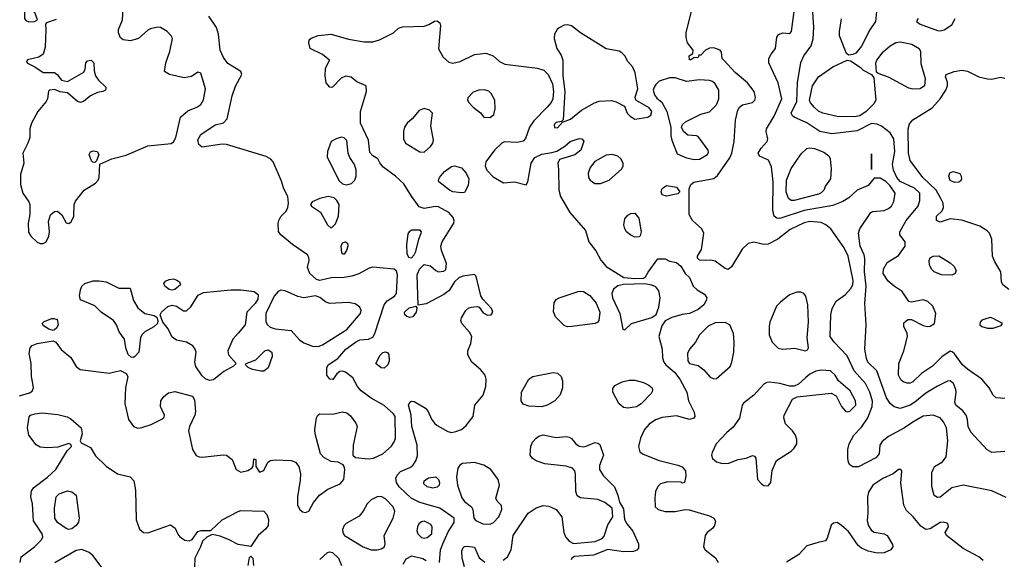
# Model space of a CAD drawing. Extents: x 1173029 to 1307123, y 522559 to 678521.
# Tile 592 of 623: x 1248502 to 1255372, y 635578 to 639347. Entities that reach past the tile are written whole.
import ezdxf

# ---------------------------------------------------------------- set-up
doc = ezdxf.new("R2010")
doc.units = 0

msp = doc.modelspace()

# ---------------------------------------------------------------- linework, layer by layer
at = {"layer": '0CON10XD'}
for points in [[(1248565, 639331.5), (1248605, 639334.3), (1248626.7, 639345), (1248607.8, 639397.8), (1248585, 639426.9), (1248565, 639436.4), (1248555, 639434.4), (1248534.4, 639415), (1248534.6, 639354.6), (1248545, 639340.6), (1248565, 639331.5)], [(1248665, 637783.8), (1248686.7, 637795), (1248705.6, 637834.4), (1248709.4, 637865), (1248702.4, 637937.6), (1248716.4, 637983.6), (1248745, 638007.5), (1248765, 638010), (1248795, 637983.8), (1248825, 637928), (1248845, 637924.2), (1248860, 637935), (1248879.2, 637975), (1248882.5, 638055), (1248891.7, 638078.3), (1248951.2, 638155), (1249031.2, 638205), (1249049.2, 638225), (1249055.8, 638245), (1249061.7, 638338.3), (1249144.5, 638375.5), (1249245, 638400), (1249395, 638465.4), (1249558.6, 638481.4), (1249575.8, 638494.2), (1249592, 638525), (1249624.4, 638665.6), (1249675, 638710), (1249738.8, 638735), (1249765.8, 638754.2), (1249784, 638786), (1249798.2, 638865), (1249765, 638974), (1249745, 638979.2), (1249700.9, 638949.1), (1249648.3, 638941.7), (1249546.7, 638965), (1249512, 638985), (1249521.2, 639045), (1249548.8, 639125), (1249567.5, 639215), (1249558, 639235), (1249530, 639265), (1249485, 639293.1), (1249465, 639294.3), (1249415, 639282.5), (1249395, 639273.8), (1249330, 639215), (1249275, 639200), (1249222.5, 639205), (1249205, 639220), (1249190.8, 639255), (1249191.7, 639278.3), (1249218, 639345), (1249223.3, 639425)], [(1255385, 636010.6), (1255285, 636057.1), (1255085, 636095.7), (1255005, 636078), (1254925, 636011.5), (1254905, 636010.6), (1254883.8, 636023.8), (1254866.3, 636086.3), (1254866.2, 636185), (1254884.6, 636225), (1254941.3, 636258.7), (1254965.6, 636294.4), (1254978.1, 636405), (1254969.7, 636495), (1254948.4, 636538.4), (1254925.4, 636565), (1254875, 636585.3), (1254805, 636578.2), (1254734.4, 636535.6), (1254675, 636495.4), (1254563.3, 636435), (1254520.1, 636399.9), (1254503.3, 636375), (1254498.9, 636315), (1254475, 636287.1), (1254355, 636224.4), (1254315, 636224.2), (1254295, 636236.7), (1254284.2, 636255), (1254280, 636285), (1254281.4, 636345), (1254290.6, 636385), (1254322.9, 636445), (1254375, 636500), (1254421.1, 636565), (1254450, 636645), (1254452, 636682), (1254432.8, 636745), (1254402.8, 636805), (1254323.9, 636893.9), (1254275, 636999.1), (1254185, 637095.6), (1254158.2, 637135), (1254162.5, 637285), (1254170.2, 637329.8), (1254200, 637380), (1254265, 637428.5), (1254301.8, 637468.2), (1254315.9, 637495), (1254316.5, 637525), (1254282.2, 637695), (1254255, 637754.3), (1254160.6, 637885), (1254125.8, 637915), (1254095, 637930.4), (1254015, 637937.5), (1253975, 637928.4), (1253879.1, 637880.9), (1253791.9, 637815), (1253725, 637780), (1253695, 637777.3), (1253625, 637792.5), (1253585, 637784.5), (1253543.5, 637745), (1253468.8, 637621.2), (1253445, 637602.9), (1253425, 637610), (1253355, 637660), (1253325, 637667.5), (1253290, 637665), (1253245, 637666.2), (1253231.7, 637681.7), (1253232.5, 637695), (1253258.6, 637741.4), (1253275.4, 637855), (1253261.8, 637885), (1253197.5, 637945), (1253172.2, 637985), (1253174.2, 638165.8), (1253184.2, 638195.8), (1253205, 638211.2), (1253345, 638237.5), (1253371.7, 638258.3), (1253457.2, 638382.8), (1253471.6, 638415), (1253486.3, 638496.3), (1253496.7, 638645), (1253512.5, 638715), (1253525, 638736), (1253545, 638752), (1253615, 638768.8), (1253631.2, 638785), (1253635.8, 638804.2), (1253625.8, 638845), (1253580, 638905), (1253495, 638977.8), (1253414.2, 639064.2), (1253403.3, 639075), (1253399.3, 639119.3), (1253390, 639135), (1253345, 639150.8), (1253315, 639147.5), (1253287.5, 639135), (1253255, 639100), (1253241.7, 639098.3), (1253235, 639082.5), (1253205, 639080), (1253185, 639066.7), (1253175, 639067.5), (1253173.8, 639095), (1253198.3, 639111.7), (1253200, 639135), (1253161.2, 639185), (1253152.3, 639222.3), (1253152, 639255), (1253192.9, 639415)], [(1255375, 636332), (1255285, 636324), (1255253.4, 636343.4), (1255137.8, 636465), (1255120.5, 636505), (1255115.6, 636555), (1255105.6, 636585), (1255082.9, 636615), (1255034.3, 636655), (1255027.1, 636675), (1255036.8, 636743.2), (1255033.3, 636765), (1255016.7, 636805), (1254995, 636824.3), (1254975, 636822.9), (1254905, 636787.5), (1254825, 636737.3), (1254748.5, 636675), (1254715, 636655.4), (1254645, 636632.1), (1254603.2, 636643.2), (1254576.6, 636666.6), (1254551.1, 636705), (1254483.1, 636893.1), (1254419.4, 636955), (1254409.7, 636980.3), (1254399.6, 637045), (1254409.1, 637215), (1254400, 637365), (1254409.3, 637485), (1254396.6, 637585), (1254399.4, 637679.4), (1254394.6, 637705), (1254365.8, 637765.8), (1254353.8, 637855), (1254364.6, 637885), (1254439.8, 638000.2), (1254455, 638008.1), (1254535, 638014.5), (1254565, 638028.2), (1254584.7, 638045.3), (1254602.4, 638077.6), (1254610.3, 638135), (1254575, 638186.4), (1254545, 638217.5), (1254505, 638238.9), (1254465, 638240), (1254421.5, 638188.5), (1254345, 638155.4), (1254286.8, 638103.2), (1254245, 638077.9), (1254175, 638050), (1253975, 638013.3), (1253805, 637958), (1253785, 637959.6), (1253765.3, 637975.3), (1253756.2, 638016.2), (1253759.1, 638215), (1253748.8, 638318.8), (1253725.9, 638365.9), (1253665, 638393.3), (1253653.8, 638415), (1253675, 638450), (1253716.7, 638495), (1253721.2, 638515), (1253710.8, 638565), (1253712.9, 638585), (1253766.7, 638673.3), (1253819.3, 638795), (1253795.4, 638905), (1253728, 639045), (1253728, 639075), (1253745, 639106.7), (1253776, 639145), (1253784, 639225), (1253796.1, 639243.9), (1253826.1, 639256.1), (1253875, 639250), (1253888, 639265), (1253906.2, 639405)], [(1255375, 636700), (1255315, 636706.7), (1255295, 636723.3), (1255265.7, 636775), (1255215.8, 636835.8), (1255114.8, 636904.8), (1255080.8, 636935), (1255024.1, 637014.1), (1255007.9, 637027.9), (1254995, 637030.5), (1254937.1, 636992.9), (1254872.3, 636927.7), (1254795.2, 636874.8), (1254735, 636816.9), (1254715, 636807.3), (1254695, 636807.3), (1254667, 636817), (1254650.5, 636830.5), (1254634.5, 636865), (1254635.3, 636944.7), (1254670.4, 637035), (1254696.7, 637135), (1254694.4, 637155), (1254670, 637205), (1254670.3, 637229.7), (1254698.3, 637251.7), (1254725, 637253.1), (1254805, 637212), (1254834.1, 637204.1), (1254855, 637206.2), (1254884, 637226), (1254893.6, 637295), (1254874.5, 637345), (1254838.8, 637378.8), (1254805, 637390), (1254725, 637372.9), (1254705, 637379.2), (1254659.5, 637449.5), (1254604, 637485), (1254561.5, 637521.5), (1254527.5, 637575), (1254530, 637605), (1254555, 637650), (1254635, 637700), (1254681.4, 637765), (1254680.8, 637795), (1254644, 637845), (1254644, 637865), (1254686.4, 637945), (1254770.8, 638045), (1254782.3, 638085), (1254781.8, 638135), (1254745, 638169.2), (1254645, 638217.2), (1254622, 638245), (1254599.6, 638295), (1254592.6, 638335), (1254608.8, 638425), (1254600.4, 638515), (1254575, 638556.7), (1254515, 638603.6), (1254485, 638617.3), (1254445, 638620.8), (1254345, 638570.6), (1254169.7, 638549.7), (1254085, 638566.7), (1253995, 638627.5), (1253906.7, 638665), (1253893.8, 638675), (1253884.7, 638695), (1253924.1, 638775.9), (1253928.6, 638905), (1253952.8, 639047.2), (1253973.2, 639095), (1254024.5, 639165), (1254038, 639212), (1254044.2, 639295), (1254034.2, 639435)], [(1254480, 639405), (1254473.5, 639335), (1254433.7, 639276.4), (1254375, 639162.5), (1254335.9, 639114.1), (1254315, 639102.5), (1254288.3, 639098.3)], [(1248755, 639347.9), (1248687.5, 639325), (1248681.2, 639315), (1248684.5, 639275), (1248679.1, 639155), (1248664.4, 639105.6), (1248635, 639085.7), (1248555, 639065.7), (1248548, 639055), (1248555, 639042), (1248607, 639017), (1248665, 638977.5), (1248745, 638977.5), (1248763.9, 638963.9), (1248794.2, 638924.2), (1248835, 638915.8), (1248949.5, 638980.5), (1248959.3, 639000.7), (1248962.5, 639045), (1248975, 639058.8), (1249000, 639065), (1249018, 639045), (1249020.5, 638990.5), (1249030.8, 638955), (1249050.8, 638925), (1249103.3, 638875), (1249103.3, 638865), (1249100, 638855), (1249082.5, 638845), (1249045, 638838), (1248995, 638815.6), (1248946.2, 638775), (1248925, 638768), (1248905, 638776), (1248835, 638836), (1248785, 638843.8), (1248745, 638860), (1248710, 638855), (1248703, 638847), (1248695.8, 638795), (1248687.1, 638775), (1248628.5, 638705), (1248584.2, 638624.2), (1248572.7, 638585), (1248571.4, 638525), (1248558.6, 638485), (1248522.9, 638415), (1248530, 638345), (1248506.4, 638265), (1248507.5, 638195), (1248523.1, 638135), (1248564.3, 638075), (1248571.4, 638055), (1248572.5, 637985), (1248560, 637925), (1248562.7, 637862.7), (1248578.8, 637835), (1248622.7, 637792.7), (1248645, 637783.8), (1248665, 637783.8)], [(1249495, 636618.8), (1249483.3, 636645), (1249486.3, 636683.7), (1249508.1, 636715), (1249539.1, 636740.9), (1249585, 636748.8), (1249706.8, 636716.8), (1249722.5, 636692.5), (1249729.1, 636610.9), (1249724.3, 636585), (1249686, 636505), (1249679.2, 636475), (1249706.9, 636345), (1249734, 636304), (1249755, 636292.7), (1249775, 636290.4), (1249922.6, 636307.4), (1249945, 636304.4), (1249984.3, 636275), (1250013.3, 636205), (1250045, 636186.5), (1250093, 636197), (1250123, 636217), (1250131.7, 636228.3), (1250135, 636280), (1250150, 636275), (1250150, 636225), (1250175, 636187.5), (1250205, 636197.5), (1250233.9, 636256.1), (1250251.2, 636268.8), (1250285, 636273.1), (1250395, 636268.9), (1250425.4, 636255.4), (1250450, 636225), (1250460, 636175), (1250458.7, 636131.3), (1250440.6, 636015), (1250440.8, 635955), (1250456.2, 635925), (1250475, 635910), (1250495, 635903.8), (1250518.8, 635915), (1250552.5, 635975), (1250592.9, 636025), (1250652, 636068), (1250738, 636105), (1250764.3, 636135), (1250770, 636205), (1250766.9, 636226.9), (1250758.3, 636238.3), (1250725, 636256), (1250675, 636260.8), (1250625, 636288), (1250600, 636315), (1250563.1, 636455), (1250560.5, 636485), (1250573, 636567), (1250581.4, 636585), (1250595, 636594.3), (1250685, 636592.5), (1250755, 636607.8), (1250785, 636601.1), (1250811.1, 636581.1), (1250847.8, 636527.8), (1250856.7, 636505), (1250828.2, 636375), (1250826.2, 636305), (1250845, 636289.2), (1250935, 636280.5), (1250970, 636285), (1251036, 636315), (1251095, 636368.6), (1251118.1, 636401.9), (1251124.5, 636425), (1251122.1, 636575), (1251109.1, 636595), (1251045, 636652.5), (1250955, 636703.5), (1250883.8, 636753.8), (1250858, 636785), (1250825.8, 636845), (1250775, 636885.6), (1250755, 636892.9), (1250735, 636889.2), (1250715.7, 636874.3), (1250686.8, 636833.2), (1250665, 636836.2), (1250644.2, 636865), (1250643.9, 636916.1), (1250653.3, 636935), (1250720.5, 636979.5), (1250778.2, 637045), (1250845, 637095.4), (1250875, 637111.5), (1250935.3, 637114.7), (1250965, 637128.5), (1250979.7, 637155), (1251044.7, 637355.3), (1251065, 637384.3), (1251117.5, 637415), (1251130.8, 637435), (1251138.5, 637565), (1251131.1, 637591.1), (1251114.6, 637604.6), (1250965, 637617.5), (1250939.5, 637610.5), (1250868.8, 637571.2), (1250820, 637555), (1250765, 637545.2), (1250675, 637544.7), (1250595, 637524.5), (1250572.4, 637532.4), (1250527.1, 637575), (1250510, 637615), (1250520.8, 637665), (1250520, 637685), (1250510, 637705), (1250405, 637776.7), (1250324.3, 637845), (1250307.4, 637867.4), (1250304.6, 637924.6), (1250309.1, 637945), (1250325, 637973.1), (1250360.6, 638009.4), (1250373.1, 638035), (1250378.5, 638065), (1250371.7, 638111.7), (1250345.4, 638165.4), (1250329.4, 638219.4), (1250270, 638355), (1250253, 638373), (1250221.7, 638391.7), (1249945, 638475.6), (1249915, 638477.8), (1249775, 638455.6), (1249752, 638475), (1249745, 638506.7), (1249765, 638545.6), (1249865, 638612), (1249923.6, 638626.4), (1249950, 638655), (1249984.5, 638815.5), (1250008.1, 638881.9), (1250051.2, 638965), (1250045.5, 638985.5), (1249955, 639041.4), (1249923.4, 639083.4), (1249900.2, 639135), (1249890, 639245), (1249875, 639292.2), (1249822.4, 639372.4)], [(1251430, 635555), (1251438.2, 635645), (1251454.2, 635685), (1251490.9, 635769.1), (1251534.5, 635835), (1251534.4, 635865), (1251434.4, 635935), (1251294.1, 635974.1), (1251232.5, 636005), (1251148.8, 636085), (1251131.2, 636115), (1251126.4, 636143.6), (1251135, 636165.8), (1251158.6, 636191.4), (1251225, 636218.2), (1251245, 636233.5), (1251265.2, 636264.8), (1251278.3, 636301.7), (1251274.3, 636374.3), (1251236.8, 636505), (1251234, 636585), (1251215.6, 636654.4), (1251224, 636676), (1251235, 636681.9), (1251255, 636679.1), (1251332.6, 636632.6), (1251351.2, 636611.2), (1251375.7, 636555.7), (1251395, 636528.5), (1251415, 636511.5), (1251488.8, 636471.2), (1251515, 636464.3), (1251545, 636469.4), (1251585, 636485.6), (1251618.2, 636511.8), (1251665.4, 636575), (1251676.5, 636655), (1251736.8, 636723.2), (1251753.3, 636785), (1251757.1, 636835), (1251750, 636865), (1251720.2, 636900.2), (1251655.8, 636955), (1251628, 637005), (1251628, 637035), (1251650, 637085), (1251655.6, 637135), (1251641.1, 637165), (1251585.8, 637225), (1251580, 637245), (1251584, 637265), (1251614.1, 637315.9), (1251635, 637333.3), (1251655, 637340), (1251695, 637343.3), (1251708.8, 637338.8), (1251735, 637300), (1251765, 637284), (1251792.5, 637285), (1251803.8, 637305), (1251795, 637330), (1251734.2, 637394.2), (1251718.8, 637418.8), (1251692.5, 637535), (1251685, 637557.5), (1251675, 637567.5), (1251595, 637556.2), (1251565.9, 637544.1), (1251536.7, 637515), (1251498, 637455), (1251462.1, 637427.9), (1251338.5, 637361.5), (1251283.3, 637353.3), (1251274.7, 637565), (1251290.5, 637605), (1251325, 637637.2), (1251368.5, 637628.5), (1251405, 637594), (1251425, 637586.2), (1251459.3, 637590.7), (1251475, 637600), (1251480, 637645), (1251444.2, 637735), (1251441.4, 637765), (1251450.6, 637795), (1251531.1, 637925), (1251533.5, 637945), (1251526.5, 637965), (1251495, 638000.9), (1251425, 638040), (1251403, 638043), (1251325, 638027.7), (1251290.1, 638040.1), (1251234.8, 638114.8), (1251181.3, 638201.3), (1251125, 638253.1), (1251035, 638320), (1251015, 638346.7), (1251000, 638375), (1250965, 638395.8), (1250945, 638418.8), (1250934.6, 638505), (1250880, 638625), (1250880.5, 638705), (1250922.5, 638845), (1250920, 638885), (1250855, 638913.8), (1250814.5, 638944.5), (1250775, 638952.9), (1250745, 638939.4), (1250685, 638876), (1250675, 638872), (1250665, 638876), (1250640, 638905), (1250632.1, 638955), (1250636.5, 639005), (1250662.5, 639065), (1250615, 639103.1), (1250527.5, 639145), (1250520, 639185), (1250522.5, 639205), (1250535, 639217.5), (1250585, 639236), (1250675, 639245.6), (1250795, 639210), (1250905, 639191.9), (1250965, 639191.5), (1251011.2, 639205), (1251110, 639255), (1251145, 639286.7), (1251173.9, 639296.1), (1251325, 639302.5), (1251357.2, 639312.8), (1251395, 639336.7), (1251415, 639338.1), (1251434, 639325), (1251436.9, 639306.9), (1251423.8, 639143.8), (1251455.9, 639085.9), (1251495, 639049.4), (1251525, 639043.3), (1251575, 639053.8), (1251675, 639103.4), (1251755, 639112.7), (1251804.8, 639094.8), (1251850.5, 639055), (1251886.5, 639036.5), (1252115, 639008.9), (1252159.4, 638995), (1252189.6, 638965), (1252218.7, 638898.7), (1252225.8, 638845), (1252221.6, 638795), (1252210.5, 638769.5), (1252182.5, 638735), (1252088.7, 638641.3), (1252060, 638595), (1252031.9, 638518.1), (1252015, 638498), (1251972, 638488), (1251885, 638494.4), (1251865, 638484.3), (1251815.6, 638435), (1251754.7, 638355), (1251750, 638325), (1251761.1, 638295), (1251805, 638248.1), (1251877.7, 638207.7), (1251955, 638213.8), (1252035, 638193.3), (1252048, 638215), (1252071.5, 638345), (1252097.1, 638385), (1252145, 638408.5), (1252215, 638418.1), (1252250.7, 638429.3), (1252306.2, 638463.8), (1252342, 638495), (1252405, 638517.8), (1252425, 638514.2), (1252437.8, 638497.8), (1252416.9, 638435), (1252375, 638403.8), (1252269.2, 638370.8), (1252257.1, 638345), (1252260.4, 638300.4), (1252263.8, 638155), (1252275, 638112.5), (1252340.2, 638000.2), (1252450.6, 637875), (1252474.2, 637795), (1252522.4, 637732.4), (1252556.2, 637666.2), (1252593.8, 637623.8), (1252716.4, 637546.4), (1252795, 637540), (1252855, 637542.5), (1252869.3, 637550.7), (1252886.4, 637583.6), (1252955, 637676.2), (1253005, 637676), (1253035, 637661.2), (1253085, 637650), (1253115.9, 637625.9), (1253146.2, 637575), (1253176, 637545), (1253202.2, 637485), (1253229.9, 637459.9), (1253279.5, 637429.5), (1253295.8, 637405), (1253292.9, 637385), (1253275.7, 637355), (1253235, 637323.1), (1253175.8, 637294.2), (1253123.4, 637286.6), (1253052.4, 637267.6), (1253005.5, 637244.5), (1252982.6, 637207.4), (1252962.5, 637135), (1252984.2, 637045), (1252986.9, 636985), (1252995.6, 636955), (1253011.1, 636935), (1253071.8, 636885), (1253108.9, 636835), (1253157.1, 636745), (1253169.2, 636685), (1253208, 636605), (1253213.3, 636575), (1253205, 636563.8), (1253175.6, 636554.4), (1253085, 636578.9), (1252985, 636568.8), (1252938.1, 636551.9), (1252895, 636521.1), (1252860.9, 636485), (1252832.7, 636425), (1252820.6, 636365), (1252829.2, 636329.2), (1252852.1, 636312.1), (1252965, 636268.5), (1253095, 636235.6), (1253125, 636224), (1253148, 636195), (1253150.7, 636159.3), (1253140, 636115), (1253125, 636110), (1253117.5, 636117.5), (1253025, 636120), (1252973.3, 636105), (1252954.3, 636085.7), (1252938.8, 636051.2), (1252933.1, 636005), (1252937.1, 635945), (1252956.2, 635925), (1253005, 635911.5), (1253075, 635911.5), (1253145, 635925.7), (1253173.2, 635923.2), (1253315, 635880.8), (1253344.2, 635864.2), (1253356.2, 635845), (1253350.8, 635815), (1253335, 635794), (1253298.8, 635765), (1253286, 635745), (1253272.9, 635665), (1253285.8, 635645), (1253357.4, 635587.4), (1253375.8, 635555.8)], [(1254288.3, 639098.3), (1254271.7, 639111.7), (1254223.3, 639235), (1254221.1, 639265), (1254237, 639353)], [(1254770.8, 639355), (1254760, 639335), (1254785, 639315.6), (1254905, 639271.9), (1254925, 639269.2), (1254953, 639277), (1255005, 639312), (1255030, 639355)], [(1252255, 638591.4), (1252290, 638630), (1252345, 638652.2), (1252421.4, 638715), (1252513, 638767), (1252545, 638777.3), (1252631.7, 638781.7), (1252663, 638773), (1252721.7, 638741.7), (1252740.8, 638695), (1252762.4, 638672.4), (1252795, 638653.1), (1252885, 638666), (1252905, 638680), (1252912, 638705), (1252895, 638731.2), (1252800, 638785), (1252797.5, 638805), (1252816, 638865), (1252796.7, 638975), (1252780, 639015), (1252744.4, 639054.4), (1252723.3, 639095), (1252703.3, 639115), (1252685, 639128), (1252595, 639144.2), (1252414, 639255), (1252353.2, 639303.2), (1252325, 639310), (1252302.1, 639307.9), (1252265, 639290), (1252252.9, 639277.1), (1252234.2, 639245), (1252231.4, 639215), (1252250.5, 639145), (1252279.4, 639099.4), (1252292.5, 639065), (1252292.4, 638955), (1252306.1, 638845), (1252293.3, 638646.7), (1252283.3, 638636.7), (1252245, 638629.4), (1252231.9, 638615), (1252233.8, 638593.8), (1252255, 638591.4)], [(1254735, 638861.9), (1254705, 638868.9), (1254564, 638945), (1254492, 638972), (1254481.2, 638981.2), (1254476.9, 639045), (1254483.3, 639065), (1254527.6, 639122.4), (1254575.6, 639165), (1254615, 639186.6), (1254645, 639192.5), (1254728, 639175), (1254778.1, 639145), (1254786.5, 639125), (1254790, 639040), (1254820, 638935), (1254815.9, 638884.1), (1254785, 638864.2), (1254735, 638861.9)], [(1254325, 638668.9), (1254205, 638671.6), (1254105, 638693.5), (1254075, 638708.8), (1254045.7, 638735.7), (1254020.8, 638765), (1254013.3, 638785), (1254034.7, 638885.3), (1254075, 638948.1), (1254175, 639017.5), (1254275, 639063.8), (1254298.3, 639058.3), (1254365.8, 639015.8), (1254387.5, 638995), (1254445, 638963.3), (1254461.2, 638941.2), (1254475.8, 638784.2), (1254461.3, 638758.7), (1254408.2, 638705), (1254365, 638674.8), (1254325, 638668.9)], [(1255405, 637463.4), (1255361.1, 637495), (1255353.4, 637515), (1255347.6, 637585), (1255306.5, 637655), (1255290.9, 637695), (1255284.2, 637814.2), (1255268.8, 637855), (1255253.1, 637873.1), (1255200.8, 637905), (1255075, 637947.7), (1254995, 637956.7), (1254925, 637932.9), (1254899.2, 637945), (1254898.6, 637975), (1254937.9, 638012.1), (1254948.5, 638035), (1254946.2, 638065), (1254928.8, 638098.8), (1254895.9, 638155), (1254803.8, 638245), (1254715, 638364.2), (1254704.8, 638414.8), (1254701.6, 638585), (1254711, 638619), (1254732.8, 638647.2), (1254868.3, 638731.7), (1254925, 638794), (1254964.5, 638855.5), (1254975.6, 638884.4), (1254975, 638910), (1254963, 638947), (1254967.5, 638965), (1255022.5, 638985), (1255075.5, 638994.5), (1255115, 638988.2), (1255195, 638947.5), (1255255, 638932.9), (1255285, 638930.6), (1255345, 638945.6), (1255375, 638937.5)], [(1253210.8, 638370.8), (1253245, 638371.8), (1253301.8, 638405), (1253309.1, 638420.9), (1253306.2, 638435), (1253235, 638530), (1253225, 638536), (1253165, 638540), (1253133.3, 638565), (1253120, 638595), (1253126.4, 638613.6), (1253147.7, 638632.3), (1253255, 638688), (1253315, 638704.2), (1253365, 638752.9), (1253380.8, 638795), (1253379.1, 638855), (1253355, 638899.4), (1253335, 638915.5), (1253315, 638922.3), (1253245, 638927.8), (1253155, 638915.4), (1253075, 638940), (1253035, 638940.5), (1252965, 638916.4), (1252940, 638895), (1252928.5, 638875), (1252923.1, 638855), (1252931.5, 638821.5), (1252948.1, 638798.1), (1252981.7, 638771.7), (1253017.8, 638705), (1253046.1, 638596.1), (1253045.8, 638535), (1253051.8, 638505), (1253089.3, 638409.3), (1253155, 638381.5), (1253210.8, 638370.8)], [(1251785, 638662.5), (1251810, 638685), (1251820, 638725), (1251816, 638785), (1251791.7, 638831.7), (1251775, 638847.5), (1251745, 638856.9), (1251705, 638854.4), (1251665, 638839.4), (1251629.8, 638800.2), (1251627.5, 638785), (1251635, 638768.6), (1251665, 638736.5), (1251717, 638697), (1251740, 638665), (1251785, 638662.5)], [(1251325, 638420.4), (1251368.8, 638461.2), (1251383.9, 638485), (1251388.4, 638505), (1251370.2, 638605), (1251381.8, 638695), (1251361.4, 638715), (1251325, 638725.8), (1251288.5, 638711.5), (1251241.1, 638655), (1251206.3, 638623.7), (1251187.5, 638595), (1251180, 638565), (1251180, 638515), (1251193.3, 638485), (1251293.6, 638423.6), (1251325, 638420.4)], [(1250785, 638194.3), (1250816.4, 638203.6), (1250840, 638225), (1250850, 638255), (1250848.9, 638295), (1250837.3, 638335), (1250805.4, 638385), (1250794.1, 638414.1), (1250785, 638504), (1250765, 638522.7), (1250745, 638526.2), (1250708.8, 638515), (1250674.2, 638495), (1250648.8, 638425), (1250646.4, 638386.4), (1250732, 638222), (1250755, 638199.2), (1250785, 638194.3)], [(1249025, 638350), (1249011.7, 638351.7), (1249001.7, 638361.7), (1248986.7, 638405), (1248995, 638423.3), (1249015, 638430), (1249042.5, 638425), (1249053.3, 638405), (1249038.3, 638361.7), (1249025, 638350)], [(1253905, 638084.6), (1253884.7, 638084.7), (1253867, 638097), (1253850.5, 638145), (1253852.3, 638225), (1253885, 638306.5), (1253955, 638409.6), (1253995, 638446.1), (1254015, 638451.5), (1254047.7, 638447.7), (1254112.3, 638422.3), (1254147.5, 638395), (1254157.5, 638375), (1254163.8, 638305), (1254158.8, 638235), (1254125, 638186.7), (1254113.1, 638155), (1254095, 638136.4), (1254075, 638127.6), (1253905, 638084.6)], [(1252515, 638201.8), (1252555, 638203.8), (1252615, 638225.6), (1252704.4, 638305), (1252713.1, 638325), (1252711.9, 638345), (1252695.4, 638375.4), (1252675, 638392.5), (1252635, 638405.6), (1252595, 638401.4), (1252515, 638355.5), (1252482.5, 638315), (1252468.1, 638275), (1252471.9, 638245), (1252481.9, 638225), (1252515, 638201.8)], [(1254445, 638300), (1254445, 638410), (1254445, 638300)], [(1251585, 638136.9), (1251525, 638144.5), (1251500, 638155), (1251427.1, 638215), (1251423.1, 638225), (1251430, 638245), (1251465, 638285.6), (1251515, 638321.4), (1251535.8, 638325.8), (1251585, 638312), (1251617.8, 638275), (1251636.7, 638235), (1251631.5, 638188.5), (1251605, 638140), (1251585, 638136.9)], [(1255025, 638209.2), (1254995, 638224.2), (1254984.4, 638255), (1254991.7, 638278.3), (1255015, 638285.8), (1255061.7, 638271.7), (1255071.2, 638255), (1255073.3, 638235), (1255068.3, 638221.7), (1255055, 638211.2), (1255025, 638209.2)], [(1253015, 638114.5), (1252985, 638124.4), (1252977.5, 638145), (1252985, 638167.5), (1253015, 638189.2), (1253085, 638176.7), (1253107.5, 638145), (1253095, 638131.2), (1253015, 638114.5)], [(1250675, 637891.4), (1250705, 637920.6), (1250727.3, 637975), (1250730.6, 638055), (1250715.7, 638085), (1250695, 638102.9), (1250655, 638112.9), (1250595, 638098.6), (1250543.3, 638075), (1250531.2, 638055), (1250538, 638045), (1250601.5, 638001.5), (1250649.1, 637915), (1250675, 637891.4)], [(1252795, 637827.3), (1252765, 637841.8), (1252735.7, 637865), (1252724.2, 637885), (1252717.5, 637915), (1252724.2, 637955), (1252745, 637982), (1252765, 637992.9), (1252795, 637994.4), (1252821.2, 637961.2), (1252837.3, 637865), (1252832.1, 637837.9), (1252825, 637830), (1252795, 637827.3)], [(1251235, 637684.5), (1251255, 637703.3), (1251265, 637728), (1251286.8, 637813.2), (1251304.2, 637855), (1251305.6, 637865.6), (1251295, 637875.8), (1251237.4, 637877.4), (1251218.2, 637865), (1251209.6, 637850.4), (1251199.7, 637775), (1251204, 637714), (1251215, 637687.5), (1251235, 637684.5)], [(1250765, 637708.8), (1250755, 637710), (1250750, 637720), (1250745.6, 637765), (1250755, 637787.5), (1250775, 637795.8), (1250788, 637785), (1250791.4, 637765), (1250782.5, 637735), (1250765, 637708.8)], [(1255005, 637563.1), (1254933.3, 637565), (1254882.9, 637585), (1254864.3, 637605), (1254850.6, 637635), (1254847.5, 637665), (1254855, 637683.3), (1254875, 637695.8), (1254915, 637696.9), (1254995, 637648.6), (1255020, 637625), (1255035.7, 637595), (1255029.2, 637575), (1255005, 637563.1)], [(1249565, 637457.3), (1249545, 637462.5), (1249514.3, 637485), (1249507.1, 637505), (1249520.2, 637519.8), (1249545, 637532.9), (1249575, 637536.2), (1249598.3, 637528.3), (1249617.1, 637515), (1249624.3, 637495), (1249585, 637462.7), (1249565, 637457.3)], [(1249295, 636988), (1249279.5, 636989.5), (1249259.1, 637009.1), (1249241.4, 637055), (1249232, 637115), (1249195, 637165.8), (1249176.6, 637215), (1249155.9, 637245), (1249071.1, 637305), (1249025, 637348), (1248925, 637390), (1248920, 637415), (1248925, 637460), (1248936.2, 637485), (1248955, 637504), (1249015, 637522.5), (1249055, 637523.5), (1249105.5, 637515.5), (1249192.4, 637472.4), (1249272.5, 637472.5), (1249294.6, 637385), (1249325.3, 637335.3), (1249375, 637295.6), (1249440.5, 637280.5), (1249458.8, 637268.8), (1249466.7, 637245), (1249462.5, 637225), (1249437.3, 637202.7), (1249374.1, 637165.9), (1249352.9, 637145), (1249344.4, 637125), (1249332.9, 637025), (1249305, 636993.8), (1249295, 636988)], [(1252725, 637180), (1252771.2, 637225), (1252912.5, 637267.5), (1252942.2, 637287.8), (1252962.2, 637337.8), (1252970.4, 637405), (1252962, 637452), (1252939.8, 637479.8), (1252912.6, 637492.6), (1252865, 637501.4), (1252715, 637497.5), (1252675, 637488.6), (1252645.4, 637464.6), (1252634.6, 637435.4), (1252638, 637405), (1252688.9, 637295), (1252711.2, 637185), (1252725, 637180)], [(1249825, 636825.8), (1249798.3, 636838.3), (1249775, 636860), (1249731.5, 636925), (1249722.9, 636955), (1249732.1, 637025), (1249726.4, 637045), (1249708.8, 637068.8), (1249665, 637095.4), (1249595, 637107.3), (1249565, 637129.4), (1249537, 637187), (1249501.2, 637235), (1249482.5, 637285), (1249491.2, 637305), (1249535, 637344.4), (1249565, 637352.7), (1249595, 637346.4), (1249645, 637313.1), (1249665, 637314.3), (1249695, 637342.2), (1249746.3, 637423.7), (1249785, 637441.3), (1249975, 637460), (1250045, 637459.2), (1250137.5, 637447.5), (1250166.4, 637426.4), (1250163.5, 637395), (1250145, 637365.4), (1250087.5, 637305), (1250075.5, 637215), (1250025, 637156.5), (1249987.8, 637115), (1249953.1, 637035), (1249959.2, 637005), (1250011.2, 636945), (1249992.6, 636927.4), (1249925, 636890.5), (1249855, 636830.6), (1249825, 636825.8)], [(1250585, 637064.1), (1250615, 637075.9), (1250785, 637181.8), (1250880, 637295), (1250884.6, 637315), (1250875, 637340), (1250842, 637362), (1250795, 637372.6), (1250663.7, 637363.7), (1250635.2, 637375.2), (1250595, 637406.9), (1250565, 637417.3), (1250484.2, 637404.2), (1250443.4, 637413.4), (1250353.5, 637453.5), (1250325, 637456.6), (1250305, 637447.8), (1250276.4, 637415), (1250218.8, 637295), (1250218.6, 637238.6), (1250227.4, 637217.4), (1250250.1, 637200.1), (1250285, 637186.7), (1250395, 637175.7), (1250455, 637111.9), (1250485, 637089.5), (1250545, 637066.1), (1250585, 637064.1)], [(1252325, 637202.5), (1252301.3, 637211.3), (1252240.9, 637270.9), (1252225.4, 637305.4), (1252231.2, 637368.8), (1252245, 637392.9), (1252266.2, 637405), (1252405, 637450.4), (1252435, 637449.2), (1252479.7, 637419.7), (1252525, 637366.9), (1252550.4, 637305), (1252543.3, 637246.7), (1252535.6, 637234.4), (1252517.5, 637225), (1252355, 637203.4), (1252325, 637202.5)], [(1253985, 637034), (1253999.5, 637040.5), (1254006, 637055), (1253997.3, 637125), (1254005.4, 637235), (1254001.8, 637355), (1253986.9, 637415), (1253974.4, 637434.4), (1253953.4, 637443.4), (1253925, 637442.7), (1253872.2, 637425), (1253810.6, 637375), (1253783.5, 637345), (1253736.6, 637235), (1253730.9, 637205), (1253732, 637145), (1253751.8, 637095), (1253795, 637053.2), (1253825, 637045.4), (1253911.5, 637051.5), (1253985, 637034)], [(1251225, 637266.9), (1251203.6, 637273.6), (1251188, 637285), (1251185.7, 637305), (1251220, 637335), (1251266.4, 637346.4), (1251273.6, 637333.6), (1251268.9, 637305), (1251245, 637270.6), (1251225, 637266.9)], [(1248735, 637176.7), (1248705, 637186.2), (1248668.3, 637208.3), (1248657.5, 637225), (1248672.3, 637237.7), (1248725, 637258.8), (1248740.7, 637260.7), (1248763.3, 637253.3), (1248769.2, 637215), (1248761.2, 637195), (1248745, 637180), (1248735, 637176.7)], [(1255295, 637192.9), (1255349.7, 637210.3), (1255358.8, 637225), (1255295, 637260.6), (1255275, 637265.6), (1255249.3, 637260.7), (1255215, 637247.1), (1255202.9, 637235), (1255202.5, 637215), (1255215, 637203.1), (1255255, 637193.1), (1255295, 637192.9)], [(1253345, 636837.3), (1253365, 636840), (1253458.8, 636925), (1253471, 636955), (1253484.4, 637025), (1253488, 637095), (1253483.3, 637155), (1253457.1, 637215), (1253425, 637232.5), (1253355, 637230), (1253305, 637206.2), (1253244.7, 637145.3), (1253216.6, 637093.4), (1253175, 637046.7), (1253160.6, 637015), (1253163.1, 636965), (1253175, 636946.2), (1253235, 636930.6), (1253275, 636902.2), (1253319.3, 636849.3), (1253345, 636837.3)], [(1248499.8, 636720.2), (1248569.3, 636740.7), (1248587.6, 636752.4), (1248596.9, 636775), (1248593.4, 636806.6), (1248584, 636855), (1248581.6, 636945), (1248568.2, 637015), (1248574.7, 637055.3), (1248588, 637072), (1248623.7, 637086.3), (1248735, 637104), (1248754.2, 637094.2), (1248792.1, 637042.1), (1248858, 636988), (1248895.4, 636925), (1248922.6, 636902.6), (1249125, 636877.7), (1249205.7, 636895.7), (1249245.7, 636875.7), (1249255.8, 636855), (1249240.8, 636775), (1249234.7, 636665), (1249261.1, 636555), (1249296.4, 636506.4), (1249325, 636494.5), (1249355, 636499.6), (1249419.7, 636520.3), (1249493.8, 636556.2), (1249508.7, 636571.3), (1249511.4, 636585), (1249495, 636618.8)], [(1250185, 636890.8), (1250125, 636902.9), (1250095, 636918), (1250076.7, 636935), (1250082.5, 636945), (1250149.5, 636970.5), (1250212.5, 637035), (1250235, 637041.4), (1250260, 637025), (1250263.1, 636995), (1250235, 636916.2), (1250205, 636892.5), (1250185, 636890.8)], [(1251045, 636913.1), (1251025, 636914.4), (1250986.2, 636945), (1251016.4, 637003.6), (1251035, 637022.5), (1251055, 637027.5), (1251069.7, 637019.7), (1251077.3, 637007.3), (1251079.4, 636965), (1251069.4, 636935), (1251045, 636913.1)], [(1252145, 636643.5), (1252055, 636647.5), (1252015, 636661.2), (1252000, 636685), (1252003.3, 636745), (1252053.8, 636835), (1252083.3, 636855), (1252223.7, 636883.7), (1252255, 636878.5), (1252280, 636855), (1252288.9, 636825), (1252288.5, 636775), (1252273.1, 636726.9), (1252236, 636685), (1252181.2, 636655), (1252145, 636643.5)], [(1253725, 636091.2), (1253742, 636115), (1253751.7, 636198.3), (1253782.7, 636267.3), (1253885, 636334.3), (1253906.7, 636355), (1253924.5, 636385), (1253925.5, 636415), (1253915, 636444), (1253894.3, 636475), (1253845.8, 636525), (1253833.3, 636565), (1253835.5, 636585), (1253895, 636697.5), (1253926.4, 636713.6), (1254165, 636739.4), (1254199.6, 636719.6), (1254236.4, 636645), (1254265, 636613.1), (1254275, 636608.9), (1254295, 636613.1), (1254335.6, 636655), (1254334.4, 636685), (1254296.4, 636755), (1254214.5, 636824.5), (1254191.4, 636865), (1254158.8, 636895), (1254095, 636900), (1254057.6, 636892.4), (1254015, 636870), (1253985.4, 636844.6), (1253935, 636801.1), (1253905, 636786.7), (1253875, 636787.5), (1253805.3, 636805.3), (1253735.5, 636814.5), (1253715, 636812.5), (1253695, 636800.5), (1253625, 636724.4), (1253552.1, 636667.9), (1253544, 636655), (1253525.5, 636564.5), (1253480, 636500), (1253435, 636464.4), (1253360.5, 636385), (1253334.4, 636325), (1253328.9, 636305), (1253335, 636282.5), (1253365, 636259.2), (1253405, 636247.5), (1253450.3, 636249.7), (1253515, 636276), (1253570, 636285), (1253615, 636302.5), (1253628.3, 636298.3), (1253637.5, 636285), (1253651.2, 636135), (1253675, 636106.7), (1253695, 636093.8), (1253725, 636091.2)], [(1252745, 636634.5), (1252715, 636638.6), (1252682.9, 636665), (1252641.4, 636745), (1252640.3, 636769.7), (1252655, 636792), (1252705, 636816.7), (1252755, 636828.5), (1252795, 636830), (1252855, 636812.5), (1252892, 636795), (1252915.6, 636775.6), (1252918, 636755), (1252907.5, 636735), (1252837.3, 636662.7), (1252805, 636643.9), (1252745, 636634.5)], [(1248504.3, 635555), (1248511.2, 635595), (1248605, 635665.7), (1248653.1, 635715), (1248662.2, 635735), (1248657.5, 635755), (1248597.6, 635847.6), (1248590.9, 635965), (1248578.9, 636015), (1248584.3, 636055), (1248599.7, 636080.3), (1248695, 636150.8), (1248754.4, 636205), (1248833.9, 636336.1), (1248862.5, 636365), (1248859.3, 636379.3), (1248845, 636386.2), (1248768.6, 636361.4), (1248695, 636356.4), (1248645, 636360.5), (1248616.6, 636376.6), (1248565.4, 636445), (1248555.3, 636495), (1248567.3, 636572.7), (1248576.1, 636583.9), (1248606.2, 636595), (1248655, 636601.8), (1248768.3, 636588.3), (1248832.4, 636572.4), (1248858.5, 636558.5), (1248930, 636495), (1248938, 636455), (1248922.5, 636405), (1248930.7, 636390.7), (1248995, 636358.8), (1249031.7, 636301.7), (1249105, 636229.1), (1249185, 636175.4), (1249273.3, 636153.3), (1249298.6, 636125), (1249310.3, 636060.3), (1249313.6, 635853.6), (1249337.3, 635787.3), (1249365, 635764), (1249395, 635762.5), (1249555, 635817.5), (1249585.8, 635795.8), (1249605, 635752.5), (1249620, 635735), (1249655, 635712), (1249685, 635706.2), (1249705, 635716.7), (1249745, 635771.2), (1249768.3, 635778.3), (1249835, 635780), (1249915.5, 635854.5), (1250025, 635912.5), (1250045, 635917.8), (1250205, 635913.8), (1250225, 635890), (1250237.5, 635855), (1250235.8, 635814.2), (1250219.7, 635790.3), (1250166, 635745), (1250115, 635667.5), (1250025, 635682.1), (1249963.1, 635713.1), (1249900.3, 635740.3), (1249845, 635751.2), (1249806.7, 635733.3), (1249777.5, 635705), (1249764.2, 635665), (1249724.4, 635585.6), (1249718.7, 635455)], [(1251875, 635571.1), (1251904.7, 635595.3), (1251931.8, 635645), (1251945.5, 635745), (1252050.9, 635899.1), (1252105, 635938.2), (1252155, 635954.7), (1252195, 635949.2), (1252244.6, 635924.6), (1252283.8, 635873.8), (1252299.6, 635765), (1252310, 635735), (1252335, 635704.3), (1252365, 635689.4), (1252518.3, 635701.7), (1252566.9, 635723.1), (1252579.4, 635740.6), (1252605, 635817.5), (1252640, 635875), (1252636.1, 635936.1), (1252585.5, 635975.5), (1252535, 635996.5), (1252415, 636007.8), (1252391.7, 636021.7), (1252381.7, 636051.7), (1252380, 636175), (1252374.3, 636195), (1252358, 636215), (1252315, 636229.5), (1252165, 636245.3), (1252106.1, 636266.1), (1252077.8, 636285), (1252064.4, 636305), (1252068.8, 636368.8), (1252080.5, 636395), (1252105.8, 636424.2), (1252125, 636437.7), (1252155, 636446.7), (1252245, 636428.5), (1252315, 636435.8), (1252335, 636432), (1252352.5, 636422.5), (1252381.2, 636385), (1252405, 636369.2), (1252435, 636364.2), (1252455, 636368), (1252515, 636393.8), (1252535, 636390), (1252549.5, 636379.5), (1252576, 636305), (1252547.3, 636232.7), (1252547.5, 636205), (1252573, 636163), (1252651.2, 636085), (1252676.2, 636025), (1252686.4, 635976.4), (1252715, 635930), (1252721.2, 635855), (1252738, 635825), (1252780.8, 635775), (1252818.6, 635685), (1252819.2, 635655), (1252808, 635642), (1252785, 635632.2), (1252715, 635630.9), (1252605, 635647.1), (1252505, 635607.1), (1252372.7, 635597.3), (1252355, 635586.2), (1252349.2, 635575)], [(1251785, 635824.4), (1251808, 635835), (1251845.6, 635874.4), (1251866, 635925), (1251863.6, 635953.6), (1251833.3, 635985), (1251823.8, 636005), (1251848.6, 636095), (1251840.6, 636135), (1251788.9, 636205), (1251740, 636235), (1251675, 636254.2), (1251592, 636248), (1251572.2, 636235), (1251558.5, 636215), (1251550, 636155), (1251556.3, 636095), (1251587.1, 636007.1), (1251605, 635981.4), (1251654.4, 635944.4), (1251664.2, 635925), (1251670.8, 635865), (1251685, 635848), (1251732.5, 635825), (1251785, 635824.4)], [(1255225, 635570), (1255195.5, 635595.5), (1255085, 635654.2), (1254970, 635745), (1254960, 635765), (1254982.5, 635805), (1254978.3, 635828.3), (1254947.7, 635837.7), (1254925, 635836), (1254855, 635790), (1254825, 635787.1), (1254789.5, 635809.5), (1254736.5, 635875), (1254689.4, 635919.4), (1254671.4, 635955), (1254649.7, 636109.7), (1254656.7, 636195), (1254650, 636205), (1254635, 636206.2), (1254596.1, 636173.9), (1254525, 636142.5), (1254455.8, 636095), (1254425, 636046), (1254417.1, 636015), (1254420.5, 635905), (1254415.8, 635845.8), (1254425, 635812.5), (1254445, 635780), (1254465, 635766.7), (1254535, 635756.2), (1254553.9, 635743.9), (1254591.4, 635681.4), (1254594.2, 635665), (1254580.8, 635645), (1254535, 635623.5), (1254485, 635621.1), (1254423.3, 635635), (1254375, 635656), (1254351.4, 635675), (1254285, 635771.2), (1254236.7, 635815), (1254205, 635833.8), (1254180.5, 635829.5), (1254164.2, 635815.8), (1254136.2, 635725), (1254125, 635707.5), (1254074.4, 635695.6), (1253995, 635673.1), (1253938.2, 635611.8), (1253851.7, 635558.3)], [(1251385, 636075.7), (1251343.8, 636085), (1251321.4, 636105), (1251323.1, 636125), (1251355, 636146.9), (1251405, 636152.9), (1251424.3, 636135), (1251431.4, 636115), (1251428, 636095), (1251415, 636082.5), (1251385, 636075.7)], [(1248845, 635786.9), (1248825, 635793.3), (1248765, 635834.4), (1248746.5, 635865), (1248744.6, 635935.4), (1248755.7, 636015), (1248776.2, 636035), (1248835, 636055.7), (1248865, 636050), (1248896, 636025), (1248917.5, 635865), (1248911.7, 635838.3), (1248896.8, 635813.2), (1248865, 635791.4), (1248845, 635786.9)], [(1250953.5, 635643.5), (1250995, 635644.6), (1251025, 635650), (1251047.5, 635665), (1251052.5, 635685), (1251044, 635745), (1251107.5, 635865), (1251119.1, 635910.9), (1251107.8, 635945), (1251055, 636000), (1251025, 636016.9), (1250995, 636014.2), (1250955, 635994), (1250925.5, 635964.5), (1250898.8, 635915), (1250869.7, 635880.3), (1250780.9, 635829.1), (1250765.6, 635814.4), (1250754.4, 635785), (1250755.7, 635765), (1250767.5, 635745), (1250898, 635665), (1250953.5, 635643.5)], [(1251325, 635725.4), (1251345, 635730.4), (1251376.7, 635755), (1251380.8, 635805), (1251370.3, 635820.3), (1251346, 635836), (1251325, 635843.5), (1251305, 635840.6), (1251285.8, 635825), (1251276.9, 635805), (1251273.4, 635776.6), (1251278.9, 635755), (1251305, 635729.1), (1251325, 635725.4)], [(1249136.6, 635436.6), (1249015, 635601.4), (1248987.5, 635625), (1248935, 635645.4), (1248895, 635640), (1248747.5, 635552.5)], [(1250595, 635576.2), (1250650, 635625), (1250665, 635629.2), (1250685, 635624.4), (1250726.9, 635585), (1250747.1, 635535)], [(1251606.1, 635526.1), (1251589.2, 635585), (1251588, 635635), (1251593.4, 635656.6), (1251605, 635667.5), (1251625, 635670), (1251675, 635662), (1251707.5, 635587.5), (1251747.1, 635557.1)], [(1250096.2, 635535), (1250105, 635590), (1250115, 635600), (1250128.8, 635585), (1250134, 635535)], [(1251178.2, 635545), (1251197.7, 635582.3), (1251237.6, 635602.4), (1251315, 635584.5), (1251339.1, 635569.1)]]:
    msp.add_lwpolyline(points, dxfattribs=at)

doc.saveas('drawing.dxf')
